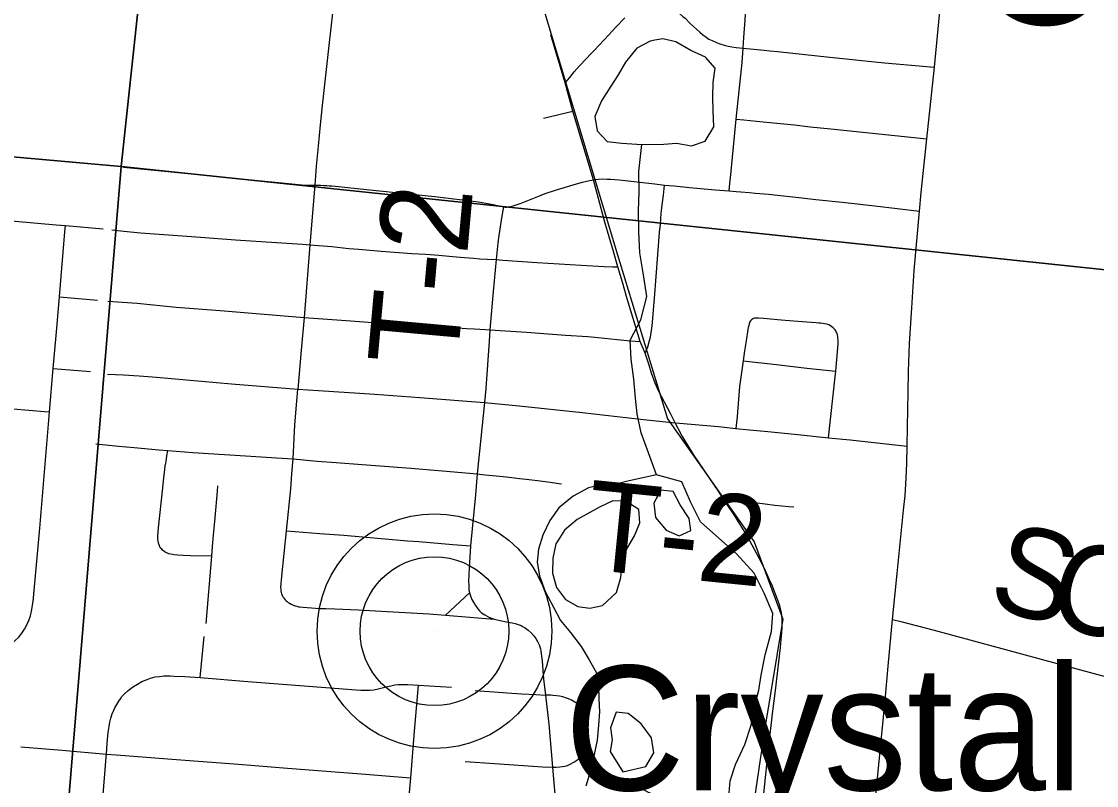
# Model space of a CAD drawing. Extents: x 0 to 1134, y 0 to 440.
# Drawn here: x 835.473 to 836.155, y 360.564 to 361.049 of the extents above; entities that cross this region are included whole.
import ezdxf

# ---------------------------------------------------------------- set-up
doc = ezdxf.new("R2010")
doc.units = 0
for name, color, linetype in [('GM_X_Minor_Lake', 7, 'Continuous'), ('GM_X_Minor_Lake_Text', 7, 'Continuous'), ('GM_X_Minor_River', 7, 'Continuous'), ('GM_X_Rail_Line', 7, 'Continuous'), ('GM_X_Section', 7, 'Continuous'), ('GM_X_Township_Road', 7, 'Continuous'), ('GM_X_Township_Road_Text', 7, 'Continuous'), ('GM_X_Unincorporated', 7, 'Continuous'), ('GM_X_Unincorporated_Location', 7, 'Continuous'), ('GM_X_Unincorporated_Text', 7, 'Continuous')]:
    doc.layers.add(name, color=color, linetype=linetype)

msp = doc.modelspace()

# ---------------------------------------------------------------- linework, layer by layer
at = {"layer": 'GM_X_Minor_Lake'}
for points in [[(835.86645, 360.97101), (835.88032, 360.97116), (835.88829, 360.97183), (835.89775, 360.97019), (835.9065, 360.97311), (835.91193, 360.98215), (835.91168, 360.9924), (835.9114, 361.00114), (835.91152, 361.01025), (835.91277, 361.01934), (835.90679, 361.02625), (835.89736, 361.03054), (835.88795, 361.03597), (835.87963, 361.03797), (835.87461, 361.03708)], [(835.87461, 361.03708), (835.87165, 361.03656), (835.86325, 361.03211), (835.85593, 361.02309), (835.85129, 361.01518), (835.84664, 361.00803), (835.84084, 360.99861), (835.83655, 360.9888), (835.83795, 360.97967), (835.84431, 360.97276), (835.85378, 360.97188), (835.86645, 360.97101)], [(835.87834, 360.75181), (835.87406, 360.74351), (835.87509, 360.73439), (835.88181, 360.72633), (835.89011, 360.72281), (835.89478, 360.72496)], [(835.89478, 360.72496), (835.89736, 360.72614), (835.89631, 360.73374), (835.89073, 360.74254), (835.88629, 360.75095), (835.87834, 360.75181)], [(835.86453, 360.73946), (835.85626, 360.74487), (835.84791, 360.74498), (835.8399, 360.74129), (835.83341, 360.73757), (835.82539, 360.73312), (835.81735, 360.72639), (835.81316, 360.71969)], [(835.81316, 360.71969), (835.81193, 360.71772), (835.80992, 360.70864), (835.8098, 360.69915), (835.81234, 360.69001), (835.81793, 360.68235), (835.82584, 360.67808), (835.83341, 360.67684), (835.8414, 360.67864), (835.85022, 360.68688), (835.853, 360.69633), (835.85387, 360.70581), (835.85663, 360.71413), (835.86167, 360.72279), (835.86518, 360.7311), (835.86453, 360.73946)], [(835.86036, 360.60793), (835.85761, 360.61011), (835.85004, 360.61097), (835.8465, 360.60115), (835.84754, 360.59354), (835.84631, 360.58597), (835.85436, 360.57319)], [(835.85436, 360.57319), (835.86894, 360.57658), (835.87398, 360.58524), (835.87258, 360.59475), (835.86587, 360.60356), (835.86036, 360.60793)], [(835.91884, 360.46749), (835.92107, 360.46888), (835.92611, 360.47717), (835.92655, 360.48286), (835.9259, 360.4916), (835.92411, 360.49997), (835.92308, 360.50871), (835.92091, 360.51709), (835.91724, 360.52662), (835.9128, 360.53579), (835.90989, 360.54531), (835.90277, 360.55224), (835.89444, 360.5531), (835.88649, 360.55396), (835.87856, 360.55672), (835.87026, 360.56024), (835.86197, 360.5649), (835.85946, 360.56449)]]:
    msp.add_lwpolyline(points, dxfattribs=at)
at = {"layer": 'GM_X_Minor_River'}
for points in [[(835.86238, 360.81008), (835.86139, 360.82224), (835.85965, 360.83479), (835.85905, 360.84694), (835.86565, 360.85976), (835.86963, 360.87451), (835.86752, 360.8882), (835.86505, 360.90228), (835.86445, 360.91557), (835.86424, 360.92886), (835.86477, 360.941), (835.86455, 360.9539), (835.86645, 360.97101)], [(835.92142, 360.55732), (835.9223, 360.56755), (835.92584, 360.57776), (835.93169, 360.59059), (835.93563, 360.60268), (835.93728, 360.61291), (835.94046, 360.62501), (835.9421, 360.63448), (835.94453, 360.64736), (835.94851, 360.66211), (835.94941, 360.67349), (835.94388, 360.68646), (835.93759, 360.69906), (835.92637, 360.71135), (835.91512, 360.72136), (835.90349, 360.73175), (835.8972, 360.74436), (835.89167, 360.75695), (835.87561, 360.76148), (835.87067, 360.77544), (835.8659, 360.78802), (835.86339, 360.8002), (835.86238, 360.81008)], [(835.87561, 360.76148), (835.85831, 360.75775), (835.84994, 360.75558), (835.8416, 360.75531), (835.83247, 360.75314), (835.82292, 360.74795), (835.81373, 360.74047), (835.80794, 360.73258), (835.80365, 360.72314), (835.80089, 360.71445), (835.80003, 360.70611), (835.80144, 360.69736), (835.80511, 360.68745), (835.81029, 360.67751), (835.81474, 360.66911), (835.82109, 360.66143), (835.8278, 360.65262), (835.83301, 360.64421), (835.83783, 360.63542), (835.83887, 360.62819), (835.83914, 360.61946), (835.83942, 360.61111), (835.83894, 360.60276), (835.83806, 360.59328), (835.83605, 360.5842), (835.83364, 360.57322), (835.83087, 360.56415)], [(835.92142, 360.55732), (835.9223, 360.56755), (835.92584, 360.57776), (835.93169, 360.59059), (835.93563, 360.60268), (835.93728, 360.61291), (835.94046, 360.62501), (835.9421, 360.63448), (835.94453, 360.64736), (835.94851, 360.66211), (835.94941, 360.67349), (835.94388, 360.68646), (835.93759, 360.69906), (835.92637, 360.71135), (835.91512, 360.72136), (835.90349, 360.73175), (835.8972, 360.74436), (835.89167, 360.75695), (835.87561, 360.76148)]]:
    msp.add_lwpolyline(points, dxfattribs=at)
at = {"layer": 'GM_X_Rail_Line'}
msp.add_lwpolyline([(835.79037, 363.32662), (835.76985, 363.15893), (835.76808, 363.11492), (835.63138, 361.80215), (835.63138, 361.77615), (835.80422, 361.05627), (835.85095, 360.90095), (835.88272, 360.79696), (835.93761, 360.71899), (835.95567, 360.66991), (835.94422, 360.59952), (835.93664, 360.54949), (835.94225, 360.47093), (835.94699, 360.39321), (836.15705, 359.9453), (836.1839, 359.91025), (836.20697, 359.89712), (836.2484, 359.8987)], dxfattribs=at)
at = {"layer": 'GM_X_Section'}
for points in [[(834.61488, 362.06738), (835.64427, 361.96312), (835.53634, 360.95691), (834.52187, 361.04717), (834.61421, 362.06014)], [(835.64427, 361.96312), (836.64418, 361.86363), (836.54712, 360.85081), (835.53634, 360.95691)], [(834.52097, 361.03848), (834.52187, 361.04717), (835.53634, 360.95691), (835.45216, 359.94385), (834.43322, 360.03683)], [(835.53634, 360.95691), (836.54712, 360.85081), (836.45669, 359.84923), (835.48391, 359.94065), (835.45216, 359.94385)]]:
    msp.add_lwpolyline(points, close=True, dxfattribs=at)
at = {"layer": 'GM_X_Township_Road'}
for p, q in [((836.05183, 361.02001), (836.05607, 361.06432)), ((836.04701, 360.97452), (836.05183, 361.02001)), ((835.82256, 360.99218), (835.81768, 361.01015)), ((835.80411, 360.9876), (835.82256, 360.99218)), ((835.83573, 360.94855), (835.82256, 360.99218)), ((835.65901, 360.94521), (835.65593, 360.90728)), ((835.50092, 360.91959), (835.52484, 360.91754)), ((835.65593, 360.90728), (835.65218, 360.86128)), ((835.49709, 360.8743), (835.52128, 360.87223)), ((835.86847, 360.83866), (835.86532, 360.8461)), ((835.49079, 360.80136), (835.49319, 360.82885)), ((835.49319, 360.82885), (835.51678, 360.82691)), ((835.76662, 360.80737), (835.76206, 360.76202)), ((835.59013, 360.66729), (835.59369, 360.70997)), ((835.74189, 360.67241), (835.75709, 360.68659)), ((835.74189, 360.67241), (835.77269, 360.66988)), ((835.58632, 360.63287), (835.58898, 360.65892)), ((835.72486, 360.62805), (835.74564, 360.62675)), ((835.8097, 360.57609), (835.81364, 360.53072))]:
    msp.add_line(p, q, dxfattribs=at)
for points in [[(835.93063, 361.03199), (835.93108, 361.03878), (835.93192, 361.04981), (835.93257, 361.06209), (835.93271, 361.06518), (835.93281, 361.06669), (835.93284, 361.06746), (835.93292, 361.06834), (835.93301, 361.06918), (835.93318, 361.07005), (835.93335, 361.07088), (835.93358, 361.07158), (835.93385, 361.0722), (835.93418, 361.07276), (835.93462, 361.07326), (835.93516, 361.07381), (835.93587, 361.07442)], [(835.67072, 361.0578), (835.66944, 361.0468), (835.6675, 361.02984), (835.6637, 360.99562), (835.66252, 360.98333), (835.66126, 360.96997), (835.65999, 360.95721), (835.65969, 360.95399), (835.65901, 360.94521)], [(835.81768, 361.01015), (835.82069, 361.01336), (835.82356, 361.0171), (835.82678, 361.02078), (835.83099, 361.02536), (835.83395, 361.02841), (835.83646, 361.03104), (835.83879, 361.03343), (835.84263, 361.03755), (835.85016, 361.04553), (835.85564, 361.05135)], [(835.88566, 361.05747), (835.88721, 361.05648), (835.88804, 361.05587), (835.89026, 361.05407), (835.89245, 361.05216), (835.89379, 361.05096), (835.89708, 361.04767), (835.90306, 361.04226), (835.90483, 361.04064), (835.90706, 361.03896), (835.90894, 361.03783), (835.91096, 361.03681), (835.91361, 361.03568), (835.91579, 361.03484), (835.91853, 361.03395), (835.9212, 361.03333), (835.92338, 361.03291), (835.92619, 361.03248), (835.93063, 361.03199)], [(835.81768, 361.01015), (835.81332, 361.02485), (835.80861, 361.04043)], [(835.92617, 360.98697), (835.92998, 361.02296), (835.93063, 361.03199)], [(835.93063, 361.03199), (835.93717, 361.03136), (835.94398, 361.03073), (835.94746, 361.03037), (835.95231, 361.02985), (835.98564, 361.02633), (835.99583, 361.02531), (836.00176, 361.02455), (836.00981, 361.02373), (836.0203, 361.02278), (836.05183, 361.02001)], [(835.92179, 360.94147), (835.92217, 360.94621), (835.92278, 360.95187), (835.92617, 360.98697)], [(835.92617, 360.98697), (835.93102, 360.98652), (835.93916, 360.98571), (835.95191, 360.98441), (835.96323, 360.98334), (835.97304, 360.9822), (835.98627, 360.98079), (836.04701, 360.97452)], [(836.04241, 360.92867), (836.0435, 360.94059), (836.04701, 360.97452)], [(835.53779, 360.95653), (835.5638, 360.95397), (835.65283, 360.94514), (835.65453, 360.94512), (835.65623, 360.94509), (835.65901, 360.94521)], [(835.83573, 360.94855), (835.83865, 360.94891), (835.84152, 360.9491), (835.84442, 360.94906), (835.84651, 360.94903), (835.8519, 360.94862), (835.87461, 360.94605), (835.88081, 360.94517)], [(835.65901, 360.94521), (835.66273, 360.94509), (835.66445, 360.94504), (835.6667, 360.94488), (835.66823, 360.94475), (835.66993, 360.94463), (835.69171, 360.94242), (835.73507, 360.93794), (835.7629, 360.93458), (835.7721, 360.93292), (835.77509, 360.93225), (835.7778, 360.93157), (835.77856, 360.93142)], [(835.77856, 360.93142), (835.77972, 360.93128), (835.78078, 360.93124), (835.78212, 360.93135), (835.78408, 360.93179), (835.78984, 360.93382), (835.80139, 360.93847), (835.80509, 360.93984), (835.8123, 360.94225), (835.82493, 360.94608), (835.82867, 360.94706), (835.83126, 360.94772), (835.83573, 360.94855)], [(835.85106, 360.89341), (835.84846, 360.90313), (835.84299, 360.92175), (835.83573, 360.94855)], [(835.86847, 360.83866), (835.87015, 360.84258), (835.87108, 360.84572), (835.87184, 360.84885), (835.87235, 360.85181), (835.87286, 360.85588), (835.87337, 360.86054), (835.87381, 360.86606), (835.87438, 360.87339), (835.87761, 360.91508), (835.8781, 360.92052), (835.8787, 360.9271), (835.87922, 360.93261), (835.88002, 360.93876), (835.88081, 360.94517)], [(835.88081, 360.94517), (835.88695, 360.94478), (835.89657, 360.94378), (835.91293, 360.94222), (835.92179, 360.94147)], [(835.92179, 360.94147), (835.92615, 360.94116), (835.92919, 360.94093), (835.93449, 360.94055), (835.93851, 360.94014), (835.94675, 360.93935), (835.95608, 360.9383), (835.96021, 360.93789), (835.96789, 360.9371), (835.9767, 360.93606), (835.99343, 360.9344), (836.01412, 360.93198), (836.04241, 360.92867)], [(835.77856, 360.93142), (835.77742, 360.92436), (835.77652, 360.9188), (835.7757, 360.91323), (835.77507, 360.90855), (835.77404, 360.89794)], [(836.03453, 360.77963), (836.0348, 360.79189), (836.03518, 360.81388), (836.03545, 360.82694), (836.03609, 360.84466), (836.03744, 360.86747), (836.03904, 360.89112), (836.04241, 360.92867)], [(835.44786, 360.92415), (835.45465, 360.92357), (835.49499, 360.9201), (835.50092, 360.91959)], [(835.49709, 360.8743), (835.50058, 360.91556), (835.50092, 360.91959)], [(835.53031, 360.91685), (835.53796, 360.91601), (835.54851, 360.91501), (835.57817, 360.91274), (835.60874, 360.91051), (835.63467, 360.90876), (835.6513, 360.90764), (835.65593, 360.90728)], [(835.65593, 360.90728), (835.66992, 360.9062), (835.6807, 360.9051), (835.68698, 360.90456), (835.70117, 360.90328), (835.72064, 360.90192), (835.72944, 360.90137), (835.73765, 360.9007), (835.74427, 360.90016), (835.7511, 360.89954), (835.75967, 360.89877), (835.76367, 360.89846), (835.7684, 360.89819), (835.77404, 360.89794)], [(835.77404, 360.89794), (835.77211, 360.87771), (835.76994, 360.85338)], [(835.77404, 360.89794), (835.77828, 360.8977), (835.79996, 360.8962), (835.82782, 360.89435), (835.84246, 360.89355), (835.84801, 360.89345), (835.85106, 360.89341)], [(835.86532, 360.8461), (835.86078, 360.86056), (835.85708, 360.87315), (835.85407, 360.88355), (835.85106, 360.89341)], [(835.49319, 360.82885), (835.49541, 360.85441), (835.49709, 360.8743)], [(835.52787, 360.87167), (835.54634, 360.87032), (835.57104, 360.86783), (835.59893, 360.86575), (835.65218, 360.86128)], [(835.65218, 360.86128), (835.65033, 360.8406), (835.64825, 360.81582)], [(835.65218, 360.86128), (835.68194, 360.85912), (835.6929, 360.8583), (835.70867, 360.85742), (835.72087, 360.8568), (835.73847, 360.85559), (835.74681, 360.85498), (835.75515, 360.85437), (835.76015, 360.85403), (835.76725, 360.85355), (835.76994, 360.85338)], [(835.98933, 360.82712), (835.99065, 360.84205), (835.99078, 360.84469), (835.9908, 360.84564), (835.99082, 360.84678), (835.99073, 360.84807), (835.99062, 360.84916), (835.99041, 360.85016), (835.99014, 360.85109), (835.98984, 360.85183), (835.98932, 360.85277), (835.98889, 360.8534), (835.98825, 360.85414), (835.98762, 360.85478), (835.98683, 360.85543), (835.98589, 360.85605), (835.98499, 360.85652), (835.98437, 360.85677), (835.98348, 360.85705), (835.98227, 360.8573), (835.9809, 360.85751), (835.97964, 360.85764), (835.97849, 360.85775), (835.97685, 360.85788), (835.97094, 360.85838), (835.96256, 360.85902), (835.95479, 360.85964), (835.9435, 360.86058), (835.94035, 360.86085), (835.93965, 360.86088), (835.93885, 360.86086), (835.93798, 360.86076), (835.93719, 360.86053), (835.93654, 360.86021), (835.93592, 360.85979), (835.93534, 360.85916), (835.93494, 360.85854), (835.93465, 360.85796), (835.93438, 360.85716), (835.9341, 360.85613), (835.93388, 360.85499), (835.93222, 360.8452), (835.93148, 360.84015), (835.93059, 360.83381)], [(835.76994, 360.85338), (835.76947, 360.84622), (835.7674, 360.81618), (835.76662, 360.80737)], [(835.76994, 360.85338), (835.79323, 360.85185), (835.81803, 360.85012), (835.83214, 360.84917), (835.83864, 360.84851), (835.85083, 360.84724), (835.85916, 360.8465), (835.86532, 360.8461)], [(835.88757, 360.79449), (835.88446, 360.80041), (835.87709, 360.81438), (835.8749, 360.81957), (835.87255, 360.8259), (835.87091, 360.83106), (835.86847, 360.83866)], [(835.93059, 360.83381), (835.92834, 360.81748), (835.92673, 360.79844), (835.92605, 360.79093)], [(835.93059, 360.83381), (835.95176, 360.83141), (835.97103, 360.82914), (835.98933, 360.82712)], [(835.98467, 360.78501), (835.98904, 360.82362), (835.98933, 360.82712)], [(835.5277, 360.82539), (835.53764, 360.82486), (835.54775, 360.82428), (835.55863, 360.82335), (835.60624, 360.81911), (835.64825, 360.81582)], [(835.64537, 360.77158), (835.64647, 360.79323), (835.64778, 360.81065), (835.64825, 360.81582)], [(835.64825, 360.81582), (835.66128, 360.81488), (835.69713, 360.81256), (835.72563, 360.81055), (835.76662, 360.80737)], [(835.43788, 360.80588), (835.4877, 360.80162), (835.49079, 360.80136)], [(835.76662, 360.80737), (835.78849, 360.80525), (835.82863, 360.80108), (835.8656, 360.79687), (835.88757, 360.79449)], [(835.42462, 360.64745), (835.44076, 360.64607), (835.44376, 360.64607), (835.44696, 360.64624), (835.45004, 360.64665), (835.45307, 360.6473), (835.45604, 360.64822), (835.45891, 360.64939), (835.46167, 360.65081), (835.4643, 360.65246), (835.4668, 360.6543), (835.46914, 360.65634), (835.47129, 360.65859), (835.47325, 360.661), (835.47497, 360.66358), (835.47643, 360.66631), (835.47768, 360.66916), (835.4787, 360.67209), (835.47951, 360.67508), (835.48055, 360.6812), (835.48478, 360.72758), (835.49056, 360.79874), (835.49079, 360.80136)], [(835.88757, 360.79449), (835.8903, 360.79419), (835.91503, 360.79205), (835.92605, 360.79093)], [(835.91805, 360.74613), (835.91495, 360.7511), (835.89947, 360.77381), (835.89159, 360.78683), (835.88757, 360.79449)], [(835.92605, 360.79093), (835.93472, 360.7901), (835.94631, 360.78899), (835.96525, 360.78708), (835.98467, 360.78501), (835.99843, 360.78363), (836.03453, 360.77963)], [(835.52011, 360.78107), (835.53484, 360.77967), (835.5444, 360.77886), (835.56004, 360.77736), (835.56587, 360.77689)], [(836.02535, 360.66973), (836.02814, 360.69894), (836.03234, 360.73909), (836.03331, 360.74843), (836.03398, 360.75936), (836.0343, 360.76895), (836.03453, 360.77963)], [(835.59369, 360.70997), (835.58031, 360.71007), (835.57548, 360.71027), (835.57227, 360.7105), (835.56991, 360.71076), (835.56881, 360.71091), (835.56772, 360.71112), (835.56658, 360.71145), (835.5656, 360.71178), (835.56489, 360.71207), (835.5642, 360.71239), (835.56359, 360.7128), (835.56257, 360.71363), (835.56198, 360.71425), (835.5613, 360.71506), (835.56083, 360.71591), (835.56036, 360.71703), (835.56001, 360.71808), (835.55965, 360.71963), (835.55955, 360.72067), (835.55955, 360.72144), (835.55958, 360.72277), (835.5597, 360.72517), (835.55994, 360.72788), (835.56264, 360.75316), (835.56333, 360.75982), (835.5637, 360.76296), (835.56421, 360.76692), (835.56471, 360.76994), (835.56528, 360.77359), (835.56587, 360.77689)], [(835.56587, 360.77689), (835.58162, 360.77563), (835.61852, 360.7734), (835.6348, 360.7723), (835.64537, 360.77158)], [(835.64104, 360.72599), (835.64374, 360.75253), (835.64448, 360.76214), (835.64537, 360.77158)], [(835.64537, 360.77158), (835.66045, 360.77019), (835.67264, 360.76925), (835.68351, 360.76843), (835.71985, 360.76573), (835.74004, 360.76397), (835.76206, 360.76202)], [(835.76206, 360.76202), (835.76095, 360.7487), (835.75783, 360.71637)], [(835.76206, 360.76202), (835.76707, 360.76152), (835.77159, 360.76108), (835.7785, 360.76034), (835.78385, 360.75976), (835.78876, 360.75922), (835.79309, 360.75875), (835.80028, 360.75781), (835.80827, 360.75678), (835.8155, 360.75586)], [(835.59369, 360.70997), (835.59415, 360.716), (835.59476, 360.72327), (835.59576, 360.73428), (835.59736, 360.75117), (835.59763, 360.75458)], [(835.94352, 360.55704), (835.9461, 360.58185), (835.94693, 360.58991), (835.94946, 360.61164), (835.95101, 360.62482), (835.95421, 360.65193), (835.95477, 360.65707), (835.95509, 360.66121), (835.95526, 360.66488), (835.95531, 360.66738), (835.95531, 360.66973), (835.95511, 360.67261), (835.9546, 360.675), (835.95401, 360.67748), (835.95355, 360.67915), (835.95279, 360.68148), (835.95115, 360.68586), (835.94917, 360.6909), (835.94729, 360.69499), (835.94476, 360.70063), (835.94213, 360.70598), (835.93758, 360.71453), (835.93241, 360.72377), (835.92872, 360.7299), (835.92448, 360.73678), (835.91805, 360.74613)], [(835.91805, 360.74613), (835.92219, 360.74603), (835.92483, 360.74595), (835.92772, 360.7456), (835.93138, 360.74518), (835.93955, 360.74373), (835.94463, 360.74299), (835.95069, 360.74229), (835.95963, 360.74135), (835.96269, 360.74109)], [(835.63898, 360.68398), (835.6386, 360.6848), (835.63816, 360.68605), (835.63793, 360.68681), (835.63767, 360.68803), (835.6376, 360.68905), (835.63757, 360.6903), (835.63764, 360.69214), (835.63773, 360.69318), (835.63784, 360.69449), (835.63805, 360.6972), (835.64104, 360.72599)], [(835.64104, 360.72599), (835.66213, 360.72432), (835.67742, 360.72317), (835.71784, 360.71972), (835.72491, 360.71916), (835.74646, 360.71737), (835.75783, 360.71637)], [(835.75783, 360.71637), (835.75726, 360.70929), (835.75685, 360.70287), (835.7566, 360.69782), (835.75652, 360.69416), (835.7566, 360.69148), (835.75676, 360.68887), (835.75709, 360.68659)], [(835.63898, 360.68398), (835.63964, 360.68301), (835.64029, 360.68217), (835.64093, 360.68153), (835.64143, 360.68111), (835.64212, 360.68061), (835.64292, 360.68012), (835.64412, 360.67948), (835.64533, 360.67894), (835.64658, 360.67848), (835.64763, 360.67813), (835.6486, 360.67788), (835.64964, 360.67774), (835.65173, 360.6775), (835.65425, 360.67732), (835.6622, 360.67677), (835.66604, 360.67666), (835.67175, 360.67647), (835.6868, 360.67579), (835.70119, 360.67499), (835.73149, 360.67326), (835.74189, 360.67241)], [(835.75709, 360.68659), (835.75794, 360.68408), (835.7586, 360.68252), (835.75977, 360.6803), (835.76081, 360.67855), (835.76231, 360.67646), (835.76348, 360.67523), (835.76478, 360.67405), (835.76673, 360.67269), (835.76836, 360.67178), (835.76988, 360.67105), (835.77102, 360.67051), (835.77269, 360.66988)], [(835.77269, 360.66988), (835.77651, 360.66903), (835.78058, 360.66831), (835.78425, 360.66768), (835.78612, 360.66727), (835.78801, 360.66666), (835.78989, 360.66587), (835.79117, 360.6652), (835.79233, 360.66447), (835.79421, 360.66307), (835.7961, 360.66136), (835.79786, 360.65942), (835.79921, 360.65766), (835.80032, 360.65583), (835.80133, 360.65376), (835.80206, 360.65121), (835.80227, 360.64978), (835.80255, 360.64804), (835.80309, 360.64348), (835.80352, 360.63739), (835.80401, 360.63208), (835.80527, 360.62178)], [(835.98113, 360.22508), (835.98734, 360.28188), (835.99766, 360.38696), (836.00172, 360.42715), (836.00481, 360.46117), (836.00939, 360.50439), (836.0206, 360.61864), (836.02254, 360.64026), (836.02535, 360.66973)], [(836.02535, 360.66973), (836.0306, 360.6684), (836.05172, 360.66301), (836.17482, 360.62969), (836.21895, 360.61811), (836.26109, 360.60673), (836.27928, 360.60157), (836.29486, 360.59742), (836.31217, 360.59301), (836.31678, 360.59197), (836.32165, 360.591), (836.3255, 360.59038), (836.33533, 360.58892), (836.34633, 360.58746), (836.37912, 360.58328), (836.48524, 360.56886), (836.51966, 360.56449)], [(835.53806, 360.62232), (835.54073, 360.62465), (835.54253, 360.62614), (835.54415, 360.6273), (835.54667, 360.62884), (835.54936, 360.63035), (835.55264, 360.63175), (835.55479, 360.6325), (835.55775, 360.6333), (835.56059, 360.63371), (835.56331, 360.634), (835.56738, 360.63397), (835.56996, 360.6339), (835.5766, 360.63366), (835.58632, 360.63287)], [(835.58632, 360.63287), (835.61651, 360.63042), (835.68259, 360.62546), (835.68827, 360.62503), (835.69151, 360.62487), (835.69407, 360.62495), (835.6964, 360.62518), (835.69925, 360.6258), (835.70435, 360.62706), (835.70719, 360.62772), (835.7098, 360.62834), (835.71183, 360.62856), (835.71485, 360.62856), (835.71792, 360.62849), (835.72486, 360.62805)], [(835.52686, 360.58445), (835.52739, 360.59135), (835.52798, 360.59803), (835.52855, 360.60181), (835.52914, 360.60467), (835.52981, 360.60709), (835.53064, 360.60985), (835.53157, 360.61228), (835.53233, 360.61378), (835.53346, 360.61582), (835.53479, 360.61803), (835.53574, 360.6195), (835.53677, 360.62089), (835.53806, 360.62232)], [(835.71981, 360.56931), (835.72223, 360.59897), (835.72486, 360.62805)], [(835.76063, 360.62481), (835.77245, 360.6239), (835.78107, 360.62324), (835.79009, 360.6227), (835.79919, 360.62214), (835.80527, 360.62178)], [(835.80527, 360.62178), (835.80741, 360.60341), (835.8097, 360.57609)], [(835.8097, 360.57609), (835.81195, 360.57609), (835.81431, 360.57628), (835.81598, 360.57646), (835.81768, 360.57677), (835.81915, 360.57726), (835.82045, 360.57782), (835.82325, 360.57926), (835.82577, 360.58099), (835.82736, 360.58231), (835.82867, 360.58356), (835.82996, 360.58518), (835.8306, 360.58635), (835.83109, 360.58748), (835.83147, 360.58879), (835.83181, 360.59022), (835.83206, 360.592), (835.83227, 360.5946), (835.83247, 360.59751), (835.8324, 360.60104), (835.83225, 360.60304), (835.83197, 360.60496), (835.83171, 360.6065), (835.83076, 360.60939), (835.82935, 360.61207), (835.82746, 360.61445), (835.8252, 360.61648), (835.82385, 360.61737), (835.82183, 360.6186), (835.81985, 360.61943), (835.81802, 360.62015), (835.81619, 360.62065), (835.81413, 360.6211), (835.81231, 360.62142), (835.81003, 360.62166), (835.80872, 360.62174), (835.80725, 360.62178), (835.80527, 360.62178)], [(835.4727, 360.58907), (835.49885, 360.5868), (835.52686, 360.58445)], [(835.52256, 360.5298), (835.52671, 360.58252), (835.52686, 360.58445)], [(835.52686, 360.58445), (835.53312, 360.58392), (835.57954, 360.58039), (835.61061, 360.57792), (835.64167, 360.57547), (835.6912, 360.57171), (835.71704, 360.56954), (835.71981, 360.56931)], [(835.75433, 360.57961), (835.75745, 360.57951), (835.77007, 360.57865), (835.8033, 360.57637), (835.8097, 360.57609)], [(835.71541, 360.51435), (835.71829, 360.55076), (835.71981, 360.56931)]]:
    msp.add_lwpolyline(points, dxfattribs=at)
at = {"layer": 'GM_X_Unincorporated'}
for radius in [0.0744, 0.04716]:
    msp.add_circle((835.73488, 360.66234), radius, dxfattribs=at)
at = {"layer": 'GM_X_Unincorporated_Location'}
msp.add_line((835.73488, 360.66234), (835.73488, 360.66234), dxfattribs=at)

# ---------------------------------------------------------------- texts
at = {"layer": 'GM_X_Minor_Lake_Text'}
msp.add_text('Crystal', height=0.094694, rotation=0.00846, dxfattribs=at).set_placement((836.0735, 361.04717))
at = {"layer": 'GM_X_Township_Road_Text'}
for s, height, rotation, p in [('T-2', 0.056818, 84.83398, (835.7491, 360.8289)), ('T-2', 0.056818, 354.29029, (835.82886, 360.70181)), ('S', 0.05682, 344.92595, (836.08425, 360.678)), ('C', 0.05682, 344.92799, (836.12127, 360.66803))]:
    msp.add_text(s, height=height, rotation=rotation, dxfattribs=at).set_placement(p)
at = {"layer": 'GM_X_Unincorporated_Text'}
msp.add_text('Crystal', height=0.078977, rotation=0.00001, dxfattribs=at).set_placement((835.81738, 360.56143))

doc.saveas('drawing.dxf')
